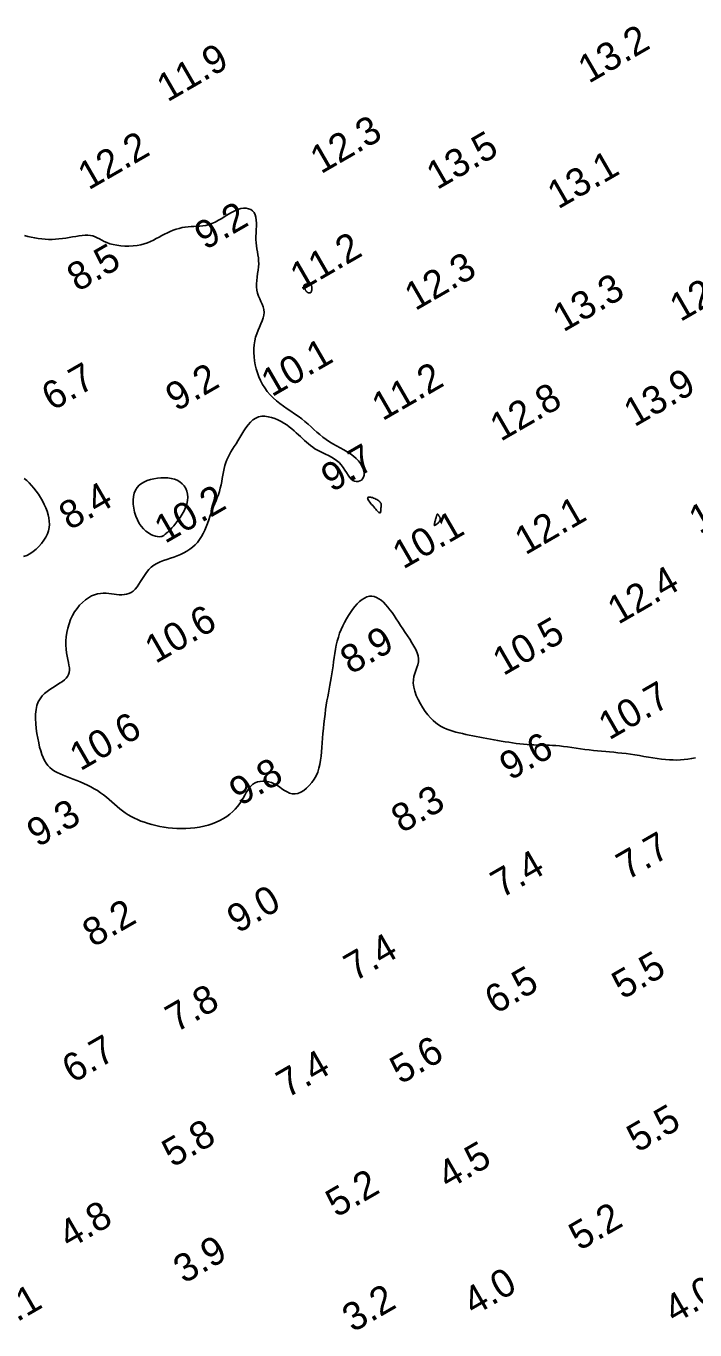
# Model space of a CAD drawing. Extents: x 3024098 to 3056816, y 418252 to 509144.
# Drawn here: x 3031675.2 to 3031794.5, y 418326.2 to 418558.8 of the extents above; entities that cross this region are included whole.
import ezdxf

# ---------------------------------------------------------------- set-up
doc = ezdxf.new("R2010")
doc.units = 0
doc.layers.add('V-CHAN-CONT-EL10', color=7, linetype='Continuous')
doc.layers.add('V-TOPO-SOUN-0911', color=7, linetype='Continuous')

msp = doc.modelspace()

# ---------------------------------------------------------------- linework, layer by layer
at = {"layer": 'V-CHAN-CONT-EL10'}
for points in [[(3031794.6, 418428.23), (3031793.93, 418428.1), (3031793.27, 418427.99), (3031792.62, 418427.91), (3031791.97, 418427.86), (3031791.31, 418427.84), (3031790.65, 418427.85), (3031789.97, 418427.89), (3031789.27, 418427.94), (3031788.54, 418428.02), (3031787.79, 418428.12), (3031787.01, 418428.24), (3031786.22, 418428.37), (3031785.42, 418428.5), (3031784.61, 418428.63), (3031783.81, 418428.76), (3031783.02, 418428.88), (3031782.24, 418428.99), (3031781.49, 418429.08), (3031780.75, 418429.15), (3031780.03, 418429.22), (3031779.31, 418429.28), (3031778.6, 418429.34), (3031777.88, 418429.4), (3031777.15, 418429.47), (3031776.41, 418429.54), (3031775.65, 418429.64), (3031774.87, 418429.75), (3031774.08, 418429.86), (3031773.31, 418429.98), (3031772.54, 418430.09), (3031771.79, 418430.19), (3031771.07, 418430.28), (3031770.39, 418430.36), (3031769.74, 418430.41), (3031769.14, 418430.45), (3031768.56, 418430.48), (3031768, 418430.49), (3031767.45, 418430.5), (3031766.9, 418430.51), (3031766.35, 418430.52), (3031765.78, 418430.54), (3031765.18, 418430.58), (3031764.57, 418430.62), (3031763.94, 418430.67), (3031763.29, 418430.74), (3031762.63, 418430.82), (3031761.97, 418430.9), (3031761.31, 418431), (3031760.65, 418431.1), (3031759.99, 418431.21), (3031759.34, 418431.32), (3031758.69, 418431.44), (3031758.05, 418431.57), (3031757.41, 418431.69), (3031756.78, 418431.81), (3031756.15, 418431.94), (3031755.52, 418432.06), (3031754.9, 418432.18), (3031754.28, 418432.3), (3031753.66, 418432.42), (3031753.06, 418432.55), (3031752.47, 418432.68), (3031751.89, 418432.83), (3031751.33, 418432.99), (3031750.78, 418433.16), (3031750.26, 418433.36), (3031749.75, 418433.59), (3031749.25, 418433.84), (3031748.77, 418434.14), (3031748.3, 418434.49), (3031747.83, 418434.89), (3031747.36, 418435.36), (3031746.9, 418435.9), (3031746.43, 418436.5), (3031745.98, 418437.17), (3031745.55, 418437.88), (3031745.16, 418438.62), (3031744.83, 418439.37), (3031744.56, 418440.12), (3031744.38, 418440.84), (3031744.29, 418441.53), (3031744.31, 418442.16), (3031744.41, 418442.75), (3031744.56, 418443.3), (3031744.75, 418443.83), (3031744.93, 418444.34), (3031745.09, 418444.85), (3031745.2, 418445.35), (3031745.22, 418445.88), (3031745.14, 418446.42), (3031744.97, 418446.99), (3031744.72, 418447.57), (3031744.41, 418448.16), (3031744.05, 418448.77), (3031743.65, 418449.38), (3031743.24, 418450), (3031742.83, 418450.62), (3031742.42, 418451.23), (3031742.03, 418451.85), (3031741.64, 418452.45), (3031741.26, 418453.03), (3031740.89, 418453.6), (3031740.51, 418454.14), (3031740.13, 418454.66), (3031739.75, 418455.14), (3031739.36, 418455.59), (3031738.96, 418455.99), (3031738.56, 418456.34), (3031738.15, 418456.63), (3031737.73, 418456.86), (3031737.31, 418457.01), (3031736.89, 418457.08), (3031736.46, 418457.06), (3031736.02, 418456.94), (3031735.59, 418456.74), (3031735.15, 418456.46), (3031734.72, 418456.11), (3031734.29, 418455.69), (3031733.88, 418455.23), (3031733.47, 418454.72), (3031733.08, 418454.18), (3031732.71, 418453.61), (3031732.35, 418453.03), (3031732.02, 418452.41), (3031731.71, 418451.78), (3031731.42, 418451.13), (3031731.16, 418450.45), (3031730.93, 418449.77), (3031730.72, 418449.06), (3031730.55, 418448.34), (3031730.4, 418447.61), (3031730.28, 418446.87), (3031730.17, 418446.13), (3031730.07, 418445.39), (3031729.98, 418444.65), (3031729.88, 418443.93), (3031729.78, 418443.22), (3031729.67, 418442.53), (3031729.55, 418441.85), (3031729.42, 418441.17), (3031729.29, 418440.49), (3031729.16, 418439.8), (3031729.03, 418439.1), (3031728.9, 418438.38), (3031728.77, 418437.62), (3031728.66, 418436.83), (3031728.55, 418436.01), (3031728.44, 418435.17), (3031728.35, 418434.31), (3031728.26, 418433.45), (3031728.18, 418432.59), (3031728.11, 418431.74), (3031728.05, 418430.9), (3031727.99, 418430.09), (3031727.92, 418429.3), (3031727.85, 418428.53), (3031727.75, 418427.79), (3031727.63, 418427.07), (3031727.46, 418426.38), (3031727.24, 418425.7), (3031726.96, 418425.05), (3031726.61, 418424.43), (3031726.21, 418423.84), (3031725.75, 418423.29), (3031725.27, 418422.82), (3031724.75, 418422.41), (3031724.23, 418422.1), (3031723.71, 418421.89), (3031723.2, 418421.79), (3031722.71, 418421.82), (3031722.23, 418421.95), (3031721.77, 418422.16), (3031721.32, 418422.42), (3031720.87, 418422.73), (3031720.41, 418423.04), (3031719.95, 418423.34), (3031719.47, 418423.61), (3031718.98, 418423.82), (3031718.47, 418423.96), (3031717.97, 418424.05), (3031717.47, 418424.07), (3031716.98, 418424.03), (3031716.52, 418423.93), (3031716.09, 418423.76), (3031715.7, 418423.52), (3031715.36, 418423.22), (3031715.05, 418422.87), (3031714.77, 418422.46), (3031714.51, 418422.02), (3031714.24, 418421.55), (3031713.97, 418421.06), (3031713.67, 418420.56), (3031713.34, 418420.06), (3031712.96, 418419.57), (3031712.55, 418419.09), (3031712.08, 418418.63), (3031711.58, 418418.19), (3031711.03, 418417.78), (3031710.44, 418417.4), (3031709.81, 418417.05), (3031709.15, 418416.73), (3031708.44, 418416.46), (3031707.7, 418416.23), (3031706.94, 418416.03), (3031706.16, 418415.88), (3031705.36, 418415.76), (3031704.55, 418415.67), (3031703.74, 418415.62), (3031702.94, 418415.61), (3031702.14, 418415.63), (3031701.36, 418415.68), (3031700.59, 418415.75), (3031699.84, 418415.86), (3031699.1, 418415.99), (3031698.38, 418416.14), (3031697.69, 418416.32), (3031697.01, 418416.51), (3031696.36, 418416.73), (3031695.73, 418416.96), (3031695.13, 418417.21), (3031694.55, 418417.48), (3031693.99, 418417.77), (3031693.45, 418418.09), (3031692.93, 418418.42), (3031692.42, 418418.78), (3031691.94, 418419.16), (3031691.46, 418419.56), (3031690.99, 418419.97), (3031690.52, 418420.38), (3031690.04, 418420.8), (3031689.56, 418421.21), (3031689.05, 418421.62), (3031688.52, 418422.01), (3031687.97, 418422.38), (3031687.38, 418422.73), (3031686.78, 418423.06), (3031686.17, 418423.37), (3031685.54, 418423.67), (3031684.91, 418423.94), (3031684.29, 418424.2), (3031683.66, 418424.45), (3031683.05, 418424.68), (3031682.45, 418424.91), (3031681.88, 418425.13), (3031681.33, 418425.36), (3031680.8, 418425.61), (3031680.31, 418425.87), (3031679.87, 418426.17), (3031679.46, 418426.5), (3031679.1, 418426.87), (3031678.79, 418427.29), (3031678.51, 418427.76), (3031678.26, 418428.28), (3031678.04, 418428.85), (3031677.84, 418429.48), (3031677.66, 418430.16), (3031677.49, 418430.91), (3031677.32, 418431.72), (3031677.17, 418432.57), (3031677.05, 418433.45), (3031676.96, 418434.34), (3031676.92, 418435.21), (3031676.93, 418436.05), (3031677.01, 418436.85), (3031677.17, 418437.57), (3031677.41, 418438.21), (3031677.72, 418438.77), (3031678.09, 418439.27), (3031678.52, 418439.7), (3031678.97, 418440.08), (3031679.45, 418440.43), (3031679.93, 418440.74), (3031680.41, 418441.04), (3031680.87, 418441.32), (3031681.31, 418441.6), (3031681.71, 418441.88), (3031682.07, 418442.16), (3031682.38, 418442.46), (3031682.63, 418442.77), (3031682.82, 418443.1), (3031682.94, 418443.47), (3031682.98, 418443.86), (3031682.96, 418444.29), (3031682.89, 418444.75), (3031682.79, 418445.25), (3031682.67, 418445.78), (3031682.55, 418446.36), (3031682.44, 418446.98), (3031682.36, 418447.64), (3031682.33, 418448.34), (3031682.34, 418449.08), (3031682.4, 418449.84), (3031682.52, 418450.61), (3031682.68, 418451.38), (3031682.9, 418452.15), (3031683.17, 418452.89), (3031683.5, 418453.6), (3031683.88, 418454.27), (3031684.32, 418454.89), (3031684.79, 418455.46), (3031685.3, 418455.97), (3031685.83, 418456.42), (3031686.37, 418456.8), (3031686.91, 418457.11), (3031687.45, 418457.34), (3031687.98, 418457.5), (3031688.5, 418457.58), (3031689, 418457.61), (3031689.49, 418457.6), (3031689.98, 418457.55), (3031690.45, 418457.49), (3031690.92, 418457.42), (3031691.38, 418457.37), (3031691.84, 418457.33), (3031692.29, 418457.33), (3031692.73, 418457.35), (3031693.15, 418457.43), (3031693.57, 418457.56), (3031693.96, 418457.74), (3031694.34, 418458), (3031694.7, 418458.33), (3031695.03, 418458.73), (3031695.36, 418459.2), (3031695.67, 418459.71), (3031696, 418460.25), (3031696.34, 418460.79), (3031696.7, 418461.31), (3031697.1, 418461.81), (3031697.54, 418462.25), (3031698.03, 418462.62), (3031698.57, 418462.93), (3031699.14, 418463.2), (3031699.74, 418463.43), (3031700.35, 418463.65), (3031700.98, 418463.85), (3031701.6, 418464.05), (3031702.21, 418464.27), (3031702.8, 418464.52), (3031703.38, 418464.79), (3031703.92, 418465.1), (3031704.44, 418465.44), (3031704.93, 418465.82), (3031705.39, 418466.23), (3031705.81, 418466.68), (3031706.19, 418467.17), (3031706.53, 418467.7), (3031706.83, 418468.26), (3031707.11, 418468.85), (3031707.36, 418469.46), (3031707.59, 418470.07), (3031707.81, 418470.69), (3031708.03, 418471.3), (3031708.25, 418471.9), (3031708.47, 418472.48), (3031708.69, 418473.05), (3031708.92, 418473.6), (3031709.13, 418474.14), (3031709.34, 418474.68), (3031709.54, 418475.23), (3031709.72, 418475.78), (3031709.87, 418476.34), (3031710, 418476.92), (3031710.12, 418477.51), (3031710.22, 418478.1), (3031710.32, 418478.69), (3031710.43, 418479.27), (3031710.54, 418479.84), (3031710.68, 418480.39), (3031710.84, 418480.92), (3031711.03, 418481.41), (3031711.25, 418481.89), (3031711.5, 418482.35), (3031711.77, 418482.82), (3031712.06, 418483.28), (3031712.36, 418483.76), (3031712.68, 418484.26), (3031713.01, 418484.8), (3031713.34, 418485.37), (3031713.69, 418485.96), (3031714.05, 418486.55), (3031714.42, 418487.12), (3031714.82, 418487.66), (3031715.25, 418488.15), (3031715.7, 418488.55), (3031716.19, 418488.86), (3031716.71, 418489.07), (3031717.26, 418489.17), (3031717.84, 418489.17), (3031718.42, 418489.1), (3031719.01, 418488.97), (3031719.59, 418488.77), (3031720.16, 418488.53), (3031720.71, 418488.25), (3031721.23, 418487.95), (3031721.72, 418487.63), (3031722.18, 418487.3), (3031722.62, 418486.95), (3031723.03, 418486.6), (3031723.43, 418486.24), (3031723.81, 418485.89), (3031724.18, 418485.54), (3031724.54, 418485.2), (3031724.89, 418484.87), (3031725.24, 418484.55), (3031725.6, 418484.24), (3031725.97, 418483.94), (3031726.35, 418483.66), (3031726.76, 418483.39), (3031727.2, 418483.13), (3031727.67, 418482.89), (3031728.16, 418482.65), (3031728.66, 418482.41), (3031729.17, 418482.16), (3031729.68, 418481.89), (3031730.16, 418481.6), (3031730.62, 418481.27), (3031731.05, 418480.9), (3031731.43, 418480.49), (3031731.77, 418480.04), (3031732.08, 418479.58), (3031732.37, 418479.12), (3031732.65, 418478.69), (3031732.93, 418478.3), (3031733.21, 418477.97), (3031733.5, 418477.72), (3031733.81, 418477.57), (3031734.14, 418477.51), (3031734.46, 418477.53), (3031734.76, 418477.63), (3031735.03, 418477.8), (3031735.26, 418478.03), (3031735.43, 418478.32), (3031735.53, 418478.65), (3031735.55, 418479.02), (3031735.49, 418479.43), (3031735.35, 418479.86), (3031735.14, 418480.3), (3031734.86, 418480.75), (3031734.51, 418481.2), (3031734.1, 418481.63), (3031733.62, 418482.05), (3031733.09, 418482.45), (3031732.51, 418482.82), (3031731.89, 418483.18), (3031731.26, 418483.54), (3031730.61, 418483.9), (3031729.97, 418484.26), (3031729.33, 418484.64), (3031728.73, 418485.03), (3031728.16, 418485.46), (3031727.61, 418485.9), (3031727.09, 418486.36), (3031726.57, 418486.84), (3031726.05, 418487.31), (3031725.52, 418487.79), (3031724.97, 418488.27), (3031724.39, 418488.73), (3031723.78, 418489.19), (3031723.13, 418489.63), (3031722.47, 418490.07), (3031721.81, 418490.51), (3031721.14, 418490.97), (3031720.49, 418491.44), (3031719.87, 418491.93), (3031719.29, 418492.46), (3031718.75, 418493.01), (3031718.26, 418493.6), (3031717.82, 418494.22), (3031717.42, 418494.86), (3031717.07, 418495.53), (3031716.77, 418496.21), (3031716.5, 418496.92), (3031716.28, 418497.63), (3031716.11, 418498.35), (3031715.98, 418499.08), (3031715.89, 418499.81), (3031715.85, 418500.53), (3031715.86, 418501.25), (3031715.91, 418501.95), (3031716.02, 418502.63), (3031716.17, 418503.28), (3031716.38, 418503.91), (3031716.61, 418504.52), (3031716.86, 418505.1), (3031717.11, 418505.65), (3031717.33, 418506.19), (3031717.52, 418506.72), (3031717.64, 418507.22), (3031717.68, 418507.72), (3031717.64, 418508.2), (3031717.52, 418508.68), (3031717.34, 418509.16), (3031717.13, 418509.64), (3031716.91, 418510.13), (3031716.7, 418510.63), (3031716.52, 418511.15), (3031716.39, 418511.69), (3031716.33, 418512.25), (3031716.33, 418512.83), (3031716.38, 418513.42), (3031716.45, 418514.02), (3031716.53, 418514.62), (3031716.62, 418515.22), (3031716.68, 418515.81), (3031716.72, 418516.38), (3031716.71, 418516.93), (3031716.66, 418517.47), (3031716.59, 418518), (3031716.5, 418518.52), (3031716.41, 418519.04), (3031716.33, 418519.58), (3031716.26, 418520.12), (3031716.22, 418520.69), (3031716.22, 418521.27), (3031716.24, 418521.88), (3031716.27, 418522.48), (3031716.3, 418523.08), (3031716.31, 418523.65), (3031716.29, 418524.19), (3031716.22, 418524.69), (3031716.1, 418525.13), (3031715.9, 418525.51), (3031715.64, 418525.81), (3031715.31, 418526.05), (3031714.93, 418526.21), (3031714.51, 418526.3), (3031714.04, 418526.31), (3031713.54, 418526.24), (3031713.01, 418526.09), (3031712.46, 418525.85), (3031711.89, 418525.56), (3031711.31, 418525.22), (3031710.72, 418524.86), (3031710.13, 418524.49), (3031709.54, 418524.14), (3031708.96, 418523.82), (3031708.39, 418523.56), (3031707.83, 418523.37), (3031707.29, 418523.24), (3031706.75, 418523.16), (3031706.22, 418523.11), (3031705.7, 418523.08), (3031705.18, 418523.06), (3031704.66, 418523.04), (3031704.13, 418523), (3031703.6, 418522.93), (3031703.07, 418522.83), (3031702.54, 418522.7), (3031702, 418522.54), (3031701.48, 418522.36), (3031700.95, 418522.16), (3031700.44, 418521.93), (3031699.94, 418521.69), (3031699.44, 418521.43), (3031698.96, 418521.16), (3031698.46, 418520.89), (3031697.96, 418520.62), (3031697.44, 418520.37), (3031696.9, 418520.14), (3031696.31, 418519.94), (3031695.69, 418519.77), (3031695.02, 418519.65), (3031694.31, 418519.58), (3031693.58, 418519.55), (3031692.85, 418519.55), (3031692.12, 418519.6), (3031691.43, 418519.69), (3031690.77, 418519.81), (3031690.17, 418519.97), (3031689.63, 418520.16), (3031689.15, 418520.37), (3031688.72, 418520.59), (3031688.32, 418520.81), (3031687.93, 418521.02), (3031687.54, 418521.2), (3031687.14, 418521.35), (3031686.72, 418521.45), (3031686.26, 418521.5), (3031685.76, 418521.49), (3031685.23, 418521.45), (3031684.68, 418521.38), (3031684.11, 418521.28), (3031683.52, 418521.18), (3031682.92, 418521.07), (3031682.31, 418520.97), (3031681.71, 418520.88), (3031681.09, 418520.81), (3031680.48, 418520.76), (3031679.87, 418520.73), (3031679.25, 418520.73), (3031678.64, 418520.76), (3031678.02, 418520.81), (3031677.4, 418520.89), (3031676.79, 418521), (3031676.17, 418521.13), (3031675.56, 418521.28), (3031674.94, 418521.43)], [(3031674.9, 418478.08), (3031675.35, 418477.71), (3031675.79, 418477.29), (3031676.22, 418476.84), (3031676.64, 418476.35), (3031677.05, 418475.81), (3031677.44, 418475.25), (3031677.82, 418474.66), (3031678.16, 418474.06), (3031678.48, 418473.44), (3031678.75, 418472.83), (3031678.98, 418472.22), (3031679.17, 418471.62), (3031679.3, 418471.03), (3031679.37, 418470.45), (3031679.39, 418469.88), (3031679.34, 418469.31), (3031679.22, 418468.75), (3031679.03, 418468.18), (3031678.76, 418467.62), (3031678.42, 418467.05), (3031678.01, 418466.49), (3031677.54, 418465.96), (3031677.03, 418465.47), (3031676.49, 418465.02), (3031675.92, 418464.64), (3031675.35, 418464.34), (3031674.78, 418464.13)]]:
    msp.add_lwpolyline(points, dxfattribs=at)
for points in [[(3031725.41, 418511.29), (3031725.48, 418511.25), (3031725.56, 418511.22), (3031725.64, 418511.19), (3031725.72, 418511.17), (3031725.8, 418511.17), (3031725.88, 418511.18), (3031725.95, 418511.22), (3031726.01, 418511.27), (3031726.07, 418511.35), (3031726.12, 418511.45), (3031726.15, 418511.56), (3031726.18, 418511.68), (3031726.2, 418511.8), (3031726.21, 418511.93), (3031726.22, 418512.06), (3031726.21, 418512.18), (3031726.19, 418512.3), (3031726.16, 418512.4), (3031726.11, 418512.5), (3031726.06, 418512.59), (3031725.98, 418512.66), (3031725.89, 418512.72), (3031725.79, 418512.77), (3031725.66, 418512.79), (3031725.52, 418512.8), (3031725.38, 418512.79), (3031725.24, 418512.77), (3031725.1, 418512.73), (3031724.98, 418512.68), (3031724.89, 418512.61), (3031724.82, 418512.54), (3031724.78, 418512.45), (3031724.77, 418512.35), (3031724.79, 418512.25), (3031724.82, 418512.14), (3031724.87, 418512.04), (3031724.92, 418511.93), (3031724.98, 418511.84), (3031725.03, 418511.75), (3031725.07, 418511.67), (3031725.11, 418511.61), (3031725.15, 418511.55), (3031725.18, 418511.5), (3031725.21, 418511.46), (3031725.25, 418511.42), (3031725.29, 418511.38), (3031725.35, 418511.34)], [(3031695.1, 418470.68), (3031694.82, 418471.34), (3031694.6, 418472.05), (3031694.44, 418472.77), (3031694.34, 418473.49), (3031694.32, 418474.2), (3031694.37, 418474.86), (3031694.51, 418475.47), (3031694.73, 418476.01), (3031695.03, 418476.47), (3031695.41, 418476.87), (3031695.84, 418477.21), (3031696.33, 418477.49), (3031696.86, 418477.72), (3031697.43, 418477.9), (3031698.03, 418478.04), (3031698.65, 418478.14), (3031699.28, 418478.2), (3031699.9, 418478.22), (3031700.52, 418478.18), (3031701.12, 418478.1), (3031701.68, 418477.96), (3031702.2, 418477.75), (3031702.67, 418477.49), (3031703.08, 418477.15), (3031703.42, 418476.76), (3031703.7, 418476.31), (3031703.9, 418475.82), (3031704.02, 418475.28), (3031704.06, 418474.72), (3031704.02, 418474.13), (3031703.89, 418473.52), (3031703.68, 418472.91), (3031703.4, 418472.29), (3031703.06, 418471.69), (3031702.69, 418471.11), (3031702.3, 418470.57), (3031701.92, 418470.08), (3031701.56, 418469.65), (3031701.25, 418469.28), (3031700.99, 418469), (3031700.79, 418468.78), (3031700.63, 418468.62), (3031700.5, 418468.51), (3031700.4, 418468.42), (3031700.31, 418468.35), (3031700.23, 418468.29), (3031700.15, 418468.22), (3031700.06, 418468.13), (3031699.95, 418468.03), (3031699.81, 418467.93), (3031699.66, 418467.83), (3031699.47, 418467.75), (3031699.24, 418467.7), (3031698.98, 418467.68), (3031698.67, 418467.71), (3031698.31, 418467.78), (3031697.92, 418467.92), (3031697.5, 418468.11), (3031697.06, 418468.37), (3031696.62, 418468.69), (3031696.2, 418469.08), (3031695.79, 418469.54), (3031695.42, 418470.07)], [(3031738.38, 418471.92), (3031738.42, 418471.97), (3031738.45, 418472.05), (3031738.47, 418472.15), (3031738.48, 418472.28), (3031738.49, 418472.41), (3031738.5, 418472.55), (3031738.52, 418472.7), (3031738.53, 418472.84), (3031738.56, 418472.97), (3031738.57, 418473.1), (3031738.59, 418473.22), (3031738.59, 418473.35), (3031738.57, 418473.47), (3031738.54, 418473.59), (3031738.47, 418473.71), (3031738.38, 418473.84), (3031738.27, 418473.96), (3031738.13, 418474.08), (3031737.97, 418474.2), (3031737.8, 418474.31), (3031737.61, 418474.41), (3031737.42, 418474.51), (3031737.22, 418474.59), (3031737.02, 418474.66), (3031736.83, 418474.71), (3031736.65, 418474.75), (3031736.48, 418474.76), (3031736.35, 418474.75), (3031736.24, 418474.72), (3031736.18, 418474.65), (3031736.15, 418474.56), (3031736.19, 418474.43), (3031736.26, 418474.27), (3031736.38, 418474.09), (3031736.52, 418473.88), (3031736.68, 418473.67), (3031736.86, 418473.45), (3031737.05, 418473.23), (3031737.24, 418473), (3031737.42, 418472.79), (3031737.59, 418472.59), (3031737.75, 418472.41), (3031737.89, 418472.25), (3031738.02, 418472.11), (3031738.14, 418472.01), (3031738.24, 418471.94), (3031738.32, 418471.91)], [(3031748.28, 418469.78), (3031748.36, 418469.83), (3031748.44, 418469.9), (3031748.54, 418469.97), (3031748.63, 418470.04), (3031748.71, 418470.13), (3031748.8, 418470.21), (3031748.87, 418470.29), (3031748.93, 418470.37), (3031748.99, 418470.46), (3031749.03, 418470.53), (3031749.06, 418470.61), (3031749.08, 418470.69), (3031749.09, 418470.76), (3031749.09, 418470.83), (3031749.09, 418470.9), (3031749.08, 418470.97), (3031749.06, 418471.03), (3031749.04, 418471.09), (3031749.02, 418471.15), (3031748.99, 418471.21), (3031748.96, 418471.27), (3031748.93, 418471.32), (3031748.9, 418471.37), (3031748.87, 418471.43), (3031748.84, 418471.48), (3031748.81, 418471.52), (3031748.78, 418471.57), (3031748.76, 418471.6), (3031748.73, 418471.64), (3031748.71, 418471.67), (3031748.68, 418471.7), (3031748.66, 418471.72), (3031748.64, 418471.73), (3031748.62, 418471.74), (3031748.6, 418471.75), (3031748.58, 418471.74), (3031748.57, 418471.73), (3031748.55, 418471.71), (3031748.53, 418471.69), (3031748.52, 418471.65), (3031748.5, 418471.61), (3031748.48, 418471.55), (3031748.46, 418471.49), (3031748.44, 418471.41), (3031748.42, 418471.32), (3031748.39, 418471.21), (3031748.36, 418471.09), (3031748.32, 418470.96), (3031748.28, 418470.81), (3031748.24, 418470.66), (3031748.2, 418470.5), (3031748.16, 418470.35), (3031748.12, 418470.21), (3031748.09, 418470.07), (3031748.07, 418469.96), (3031748.05, 418469.87), (3031748.04, 418469.79), (3031748.04, 418469.74), (3031748.05, 418469.71), (3031748.07, 418469.69), (3031748.11, 418469.69), (3031748.15, 418469.71), (3031748.21, 418469.74)]]:
    msp.add_lwpolyline(points, close=True, dxfattribs=at)

# ---------------------------------------------------------------- texts
at = {"layer": 'V-TOPO-SOUN-0911'}
for s, p in [('13.2 ', (3031775.58, 418548.47)), ('11.9 ', (3031700.45, 418545.15)), ('12.3 ', (3031727.81, 418532.32)), ('12.2 ', (3031686.38, 418529.44)), ('13.5 ', (3031748.54, 418529.5)), ('13.1 ', (3031770.12, 418526.04)), ('9.2', (3031707.18, 418518.75)), ('11.2 ', (3031724.24, 418511.46)), ('8.5', (3031684.43, 418511.3)), ('12.3 ', (3031744.64, 418507.91)), ('12.6 ', (3031791.92, 418505.95)), ('13.3 ', (3031771.05, 418504.11)), ('10.1 ', (3031719.07, 418492.54)), ('6.7', (3031679.91, 418490.04)), ('9.2', (3031702.02, 418489.94)), ('11.2 ', (3031738.8, 418488.26)), ('13.9 ', (3031783.72, 418487.18)), ('12.8 ', (3031759.87, 418484.59)), ('9.7', (3031729.75, 418475.54)), ('8.4', (3031683, 418468.75)), ('12.7 ', (3031795.33, 418468.09)), ('10.2 ', (3031700.02, 418466.38)), ('12.1 ', (3031764.28, 418464.33)), ('10.1 ', (3031742.49, 418461.8)), ('12.4 ', (3031780.83, 418451.94)), ('10.6 ', (3031698.32, 418444.96)), ('10.5 ', (3031760.35, 418442.79)), ('8.9', (3031733.16, 418443.03)), ('10.7 ', (3031779.22, 418431.31)), ('10.6 ', (3031684.9, 418425.8)), ('9.6', (3031761.57, 418424.1)), ('9.8', (3031713.38, 418419.54)), ('8.3', (3031742.25, 418414.71)), ('9.3', (3031677.29, 418412.19)), ('7.7', (3031782.41, 418406.31)), ('7.4', (3031760, 418403.1)), ('9.0', (3031712.97, 418396.83)), ('8.2', (3031687.2, 418394.34)), ('7.4', (3031733.82, 418388.24)), ('5.5', (3031781.61, 418385.05)), ('6.5', (3031758.94, 418382.4)), ('7.8', (3031701.99, 418379.15)), ('6.7', (3031683.55, 418370.09)), ('5.6', (3031742.02, 418369.9)), ('7.4', (3031721.78, 418367.44)), ('5.5', (3031784.27, 418357.72)), ('5.8', (3031701.37, 418355.07)), ('4.5', (3031750.51, 418351.13)), ('5.2', (3031730.57, 418346.14)), ('4.8', (3031682.93, 418340.53)), ('5.2', (3031773.94, 418340.21)), ('3.9', (3031703.4, 418334.33)), ('4.0', (3031755.06, 418328.59)), ('4.0', (3031790.89, 418327.18)), ('3.1', (3031670.41, 418325.65)), ('3.2', (3031733.52, 418325.64))]:
    msp.add_text(s, height=5, rotation=30, dxfattribs=at).set_placement(p)

doc.saveas('drawing.dxf')
